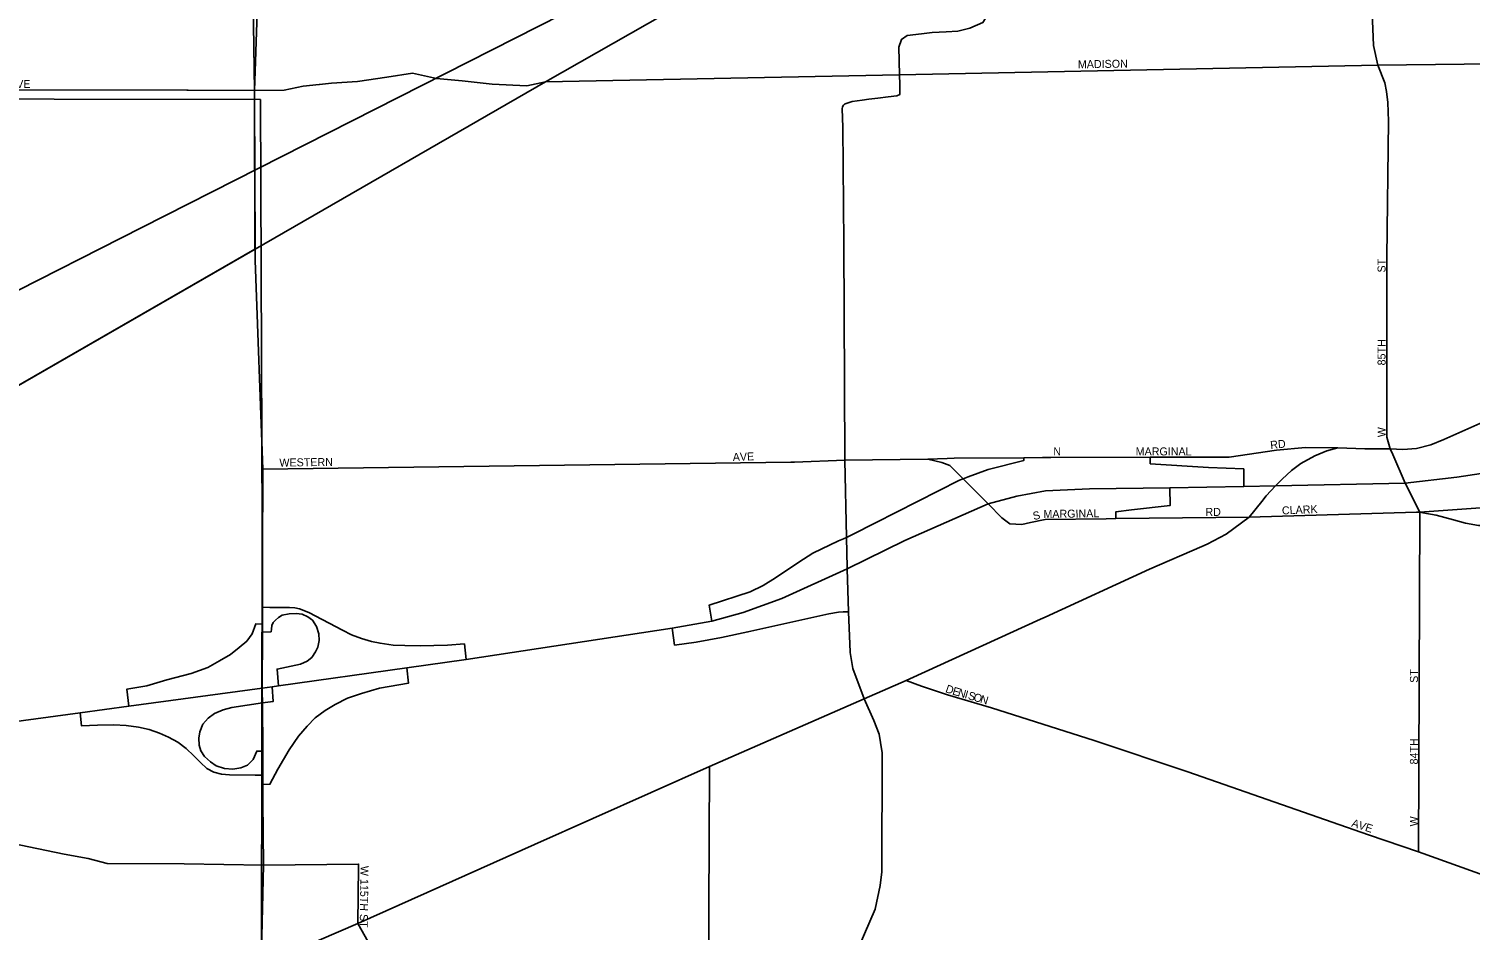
# Model space of a CAD drawing. Extents: x 2010165 to 2382125, y 1060529 to 1407316.
# Drawn here: x 2167540 to 2176547, y 1262223 to 1267858 of the extents above; entities that cross this region are included whole.
import ezdxf

# ---------------------------------------------------------------- set-up
doc = ezdxf.new("R2010")
doc.units = 0
for name, color, linetype in [('GM_X_City_Street', 7, 'Continuous'), ('GM_X_City_Street_Text', 7, 'Continuous'), ('GM_X_Corporation', 7, 'Continuous'), ('GM_X_Interchange_Ramps', 7, 'Continuous'), ('GM_X_Interstate_Route', 7, 'Continuous'), ('GM_X_Rail_Line', 7, 'Continuous'), ('GM_X_Section', 7, 'Continuous'), ('GM_X_State_Route', 7, 'Continuous')]:
    doc.layers.add(name, color=color, linetype=linetype)

msp = doc.modelspace()

# ---------------------------------------------------------------- linework, layer by layer
at = {"layer": 'GM_X_City_Street'}
for points in [[(2168950.8, 1267434), (2168950.6, 1267473), (2168983.7, 1268446.2), (2168977.6, 1269930.4), (2168973.9, 1271364.2)], [(2165667.9, 1264588.5), (2166088.2, 1264830.5), (2168954, 1266480.7), (2170769.1, 1267525.9), (2172786, 1268677.6)], [(2172790, 1267418), (2172844.8, 1267425.4), (2172908.9, 1267433.2), (2172965.1, 1267438), (2172982.6, 1267446.8), (2172982.6, 1267460.8), (2172982.1, 1267508.9), (2172981.6, 1267569.2), (2172975.7, 1267744.1), (2172993.2, 1267791.3), (2173028.2, 1267815.8), (2173119.1, 1267826.3), (2173185.6, 1267835), (2173273, 1267838.5), (2173344.8, 1267843.7), (2173420, 1267862.9), (2173502.2, 1267897.9), (2173541.6, 1267959.7), (2173553.8, 1267997.7), (2173555.6, 1268360.4), (2173563.7, 1268582.5)], [(2176062.5, 1265196.7), (2176047, 1265231.9), (2176027, 1265305.4), (2176027, 1266429.6), (2176037.3, 1267281), (2176032.4, 1267396.4), (2176024.2, 1267465.7), (2176012.6, 1267520.1), (2175969.8, 1267630.5), (2175941.7, 1267754.2), (2175929, 1268115.5)], [(2170769.1, 1267525.9), (2172981.6, 1267569.2), (2175969.8, 1267630.5), (2178306.9, 1267658.3), (2179553.4, 1267677.5)], [(2169355.2, 1267509.7), (2169355.4, 1267509.8), (2169430.9, 1267517.2), (2169593, 1267528.6), (2169777.1, 1267555.9), (2169937.3, 1267581.3), (2170087.1, 1267546.6), (2170247.1, 1267532), (2170435, 1267511.2), (2170651, 1267502.3), (2170769.1, 1267525.9)], [(2166892.1, 1267476.2), (2166930.7, 1267476.1), (2168528.4, 1267473.7)], [(2168528.4, 1267473.7), (2168536.3, 1267473.7), (2168950.6, 1267473), (2169134.6, 1267474.3), (2169254.8, 1267499.9), (2169355.2, 1267509.7)], [(2168954.2, 1266421.1), (2168954, 1266480.7), (2168950.8, 1267422.4), (2168950.8, 1267434)], [(2172637, 1265638.8), (2172631.9, 1266517.4), (2172626, 1267243.3), (2172622.6, 1267358.1), (2172625, 1267370.6), (2172629.8, 1267379.6), (2172636.4, 1267386.2), (2172646.5, 1267390.7), (2172685.6, 1267403.2), (2172748.1, 1267412.4), (2172790, 1267418)], [(2169000.3, 1264565.3), (2169001.3, 1265105.3), (2168954.3, 1266409.3), (2168954.2, 1266421.1)], [(2172671.7, 1263959.4), (2172671.6, 1263959.9), (2172662.6, 1264213.8), (2172653.2, 1264481.2), (2172652.9, 1264491.1), (2172649.2, 1264677.1), (2172639.7, 1265161.5), (2172637, 1265638.8)], [(2173278.7, 1265172.3), (2173323, 1265173.8), (2173758, 1265176.5), (2173874, 1265177.2), (2173927.2, 1265177.4)], [(2173927.2, 1265177.4), (2174547.7, 1265179.3)], [(2174547.7, 1265179.3), (2175041.4, 1265179.3), (2175336, 1265224.5), (2175516.8, 1265240.9), (2175720.2, 1265238.1)], [(2176223.8, 1262713.3), (2176231.7, 1264836.2), (2176141.3, 1265017.4), (2176062.5, 1265196.7)], [(2169001.3, 1265105.3), (2172301.1, 1265148.6), (2172323.6, 1265149.4)], [(2172323.6, 1265149.4), (2172639.7, 1265161.5), (2173157.7, 1265168.1), (2173278.7, 1265172.3)], [(2173157.7, 1265168.1), (2173244.3, 1265147.1), (2173295.4, 1265127.4), (2173330.9, 1265093.3), (2173379.1, 1265044.9), (2173534.5, 1264889.1), (2173620, 1264801.4), (2173669.7, 1264763.6), (2173744.8, 1264759.7), (2173798.9, 1264771.3)], [(2175166.2, 1264803.8), (2176211.4, 1264835.6)], [(2176211.4, 1264835.6), (2176231.7, 1264836.2), (2176786.4, 1264875.7), (2176970.9, 1264875.8), (2177360.3, 1264875.9)], [(2173798.9, 1264771.3), (2173891.1, 1264791.1), (2174272.8, 1264794.9)], [(2174272.8, 1264794.9), (2174332.3, 1264795.5), (2175166.2, 1264803.8)], [(2168998.9, 1263714.6), (2168998.8, 1263735.6), (2168999.5, 1264086.6), (2168999.5, 1264136.8), (2168999.7, 1264241.2), (2169000.3, 1264565.3)], [(2172759.5, 1263668.1), (2172688.3, 1263858.7), (2172671.7, 1263959.4)], [(2173023.2, 1263784.2), (2173117.3, 1263749), (2173280.8, 1263693.6), (2173555.6, 1263611.8), (2174198, 1263408.2), (2174782.5, 1263212.6), (2175912.3, 1262819.1), (2176223.8, 1262713.3), (2177174.9, 1262370.2)], [(2169003.3, 1263031.2), (2169002.7, 1263133.9), (2169002.3, 1263191.1), (2169001.3, 1263342.6), (2168999.4, 1263643), (2168998.9, 1263714.6)], [(2171888.2, 1260977.3), (2171886.1, 1261072.2), (2171915.2, 1261200.9), (2172027.3, 1261362.8), (2172141.4, 1261491.5), (2172608.3, 1261928.4), (2172728.7, 1262123.5), (2172828.3, 1262354), (2172860.5, 1262502.4), (2172870.8, 1262587.5), (2172872.9, 1263330.6), (2172862.3, 1263395.8), (2172854, 1263447.7), (2172821.3, 1263533.9), (2172759.5, 1263668.1)], [(2171784, 1261014.4), (2171792.5, 1263245.3)], [(2165502.3, 1263167.8), (2166142.3, 1263037.6), (2167157.3, 1262823.2), (2167760.7, 1262698.5), (2167910.6, 1262669.9), (2168030.5, 1262639.3), (2168510.5, 1262637.4), (2169005.9, 1262628.2)], [(2168992.7, 1262004.1), (2169005.9, 1262628.2), (2169003.3, 1263031.2)], [(2169005.9, 1262628.2), (2169600.3, 1262635.7), (2169600.1, 1262619.5)], [(2169600.1, 1262619.5), (2169595.8, 1262263.4)], [(2169595.8, 1262263.4), (2169827.8, 1261853.7), (2169896.4, 1261741.2), (2169938.8, 1261702.1), (2170010.5, 1261640.9), (2170030, 1261630.9)]]:
    msp.add_lwpolyline(points, dxfattribs=at)
at = {"layer": 'GM_X_Corporation'}
for points in [[(2167500.4, 1273232.9), (2168920.2, 1272822.1), (2168944.4, 1271841.5), (2168930.5, 1271312.2), (2168943.2, 1269889.2), (2168935.4, 1268432.9), (2168950.6, 1267473), (2168951.5, 1266479.3), (2166050.9, 1264809.1)], [(2166050.9, 1264809.1), (2168951.5, 1266479.3), (2168950.6, 1267473), (2168935.4, 1268432.9)]]:
    msp.add_lwpolyline(points, dxfattribs=at)
at = {"layer": 'GM_X_Interchange_Ramps'}
for points in [[(2173758, 1265176.5), (2173758, 1265159.9), (2173534.2, 1265102.5), (2173410.6, 1265057), (2173379.1, 1265044.9), (2173355, 1265035.7), (2172829.8, 1264769.5), (2172687.8, 1264696), (2172649.2, 1264677.1)], [(2175132.2, 1264995.6), (2175131.7, 1265106.7), (2174912.5, 1265115.5), (2174547.8, 1265138.2), (2174547.7, 1265179.3)], [(2176231.7, 1264836.2), (2176250.1, 1264832.8), (2176334.9, 1264816.9), (2176441.9, 1264788.7), (2176517.9, 1264766.2), (2176599.6, 1264752.1), (2176686.9, 1264752.1), (2176771.4, 1264763.4), (2176839, 1264794.4), (2176920.7, 1264845.1), (2176970.9, 1264875.8), (2177072.8, 1264938.1), (2177148.8, 1264991.6), (2177236.1, 1265039.5), (2177329.1, 1265078.9), (2177410.8, 1265104.3), (2177393.1, 1265214.4)], [(2174332.3, 1264795.5), (2174331.9, 1264837.8), (2174430.9, 1264850.7), (2174672.1, 1264878.4), (2174671, 1264988.3)], [(2172649.2, 1264677.1), (2172629.9, 1264670), (2172599.2, 1264656.4), (2172439.6, 1264580.2), (2172352.3, 1264523.9), (2172205.8, 1264425.3), (2172129.8, 1264377.4), (2172048.1, 1264337.9), (2171790.4, 1264254.2), (2171807.2, 1264154.4)], [(2168999.5, 1264086.6), (2169054.3, 1264088.1), (2169055.6, 1264104.6), (2169059.5, 1264126.7), (2169067.5, 1264145.3), (2169081, 1264160.8), (2169100.2, 1264178.5), (2169124, 1264192), (2169167.1, 1264200.9), (2169211.6, 1264202.4), (2169247.2, 1264197.9), (2169284.3, 1264181.6), (2169312.5, 1264160.8), (2169337.8, 1264120.7), (2169352.6, 1264076.2), (2169354.1, 1264033.1), (2169345.2, 1263991.6), (2169331.8, 1263961.9), (2169308.1, 1263927.7), (2169278.4, 1263904), (2169238.3, 1263886.2), (2169091.4, 1263855), (2169100.8, 1263749.8)], [(2170273.9, 1263913.9), (2170262.3, 1264012.4), (2170155.5, 1264004.9), (2169984.8, 1264000.5), (2169889.8, 1264002), (2169817.1, 1264004.9), (2169735.5, 1264016.8), (2169680.6, 1264027.2), (2169618.2, 1264046.5), (2169555.9, 1264068.8), (2169499.5, 1264098.5), (2169288.8, 1264208.3), (2169232.4, 1264232.1), (2169202.1, 1264238.5), (2169169.6, 1264240.9), (2169045.4, 1264241), (2168999.7, 1264241.2)], [(2171560, 1264110.7), (2171574.9, 1264005.4), (2171710.1, 1264022.3), (2171867.8, 1264053.3), (2172034, 1264087.1), (2172538.2, 1264199.9), (2172599.6, 1264210.8), (2172628.4, 1264213.3), (2172662.6, 1264213.8)], [(2168999.5, 1264136.8), (2168957.8, 1264137.1), (2168935.6, 1264076.2), (2168901.4, 1264030.2), (2168855.4, 1263990.1), (2168800.5, 1263947), (2168732.2, 1263907), (2168659.5, 1263865.4), (2168554.2, 1263828.2), (2168402.8, 1263788.2), (2168276.7, 1263751), (2168152, 1263728.8), (2168164.2, 1263622.9)], [(2169002.7, 1263133.9), (2169046.9, 1263135), (2169095.9, 1263230), (2169167.1, 1263350.2), (2169225, 1263434.9), (2169278.4, 1263498.7), (2169330.3, 1263550.7), (2169392.7, 1263596.7), (2169453.5, 1263633.8), (2169532.2, 1263672.4), (2169619.7, 1263702.1), (2169731, 1263736.2), (2169912.1, 1263765.9), (2169901.4, 1263861.8)], [(2169001.3, 1263342.6), (2168963.8, 1263342.8), (2168941.5, 1263289.4), (2168907.4, 1263255.2), (2168865.8, 1263237.4), (2168813.9, 1263228.5), (2168761.9, 1263233), (2168710, 1263249.3), (2168675.8, 1263274.5), (2168638.7, 1263308.7), (2168615, 1263344.3), (2168604.6, 1263380), (2168603.1, 1263423), (2168607.6, 1263463.1), (2168628.4, 1263510.6), (2168661, 1263547.7), (2168701.1, 1263577.4), (2168754.5, 1263599.7), (2168807.9, 1263614.5), (2168999.4, 1263643), (2169067.6, 1263653.1), (2169061.3, 1263744.3)], [(2167861.1, 1263582), (2167868.5, 1263500.2), (2167969.5, 1263504.7), (2168071.8, 1263506.1), (2168149, 1263501.7), (2168224.7, 1263492.8), (2168291.5, 1263476.4), (2168356.8, 1263454.2), (2168413.2, 1263428.9), (2168471.1, 1263397.8), (2168523, 1263357.7), (2168570.5, 1263311.6), (2168613.5, 1263270.1), (2168652.1, 1263234.4), (2168695.1, 1263210.7), (2168744.1, 1263198.8), (2168793.1, 1263194.4), (2168953.4, 1263191.4), (2169002.3, 1263191.1)]]:
    msp.add_lwpolyline(points, dxfattribs=at)
at = {"layer": 'GM_X_Interstate_Route'}
for points in [[(2168998.8, 1263735.6), (2169061.3, 1263744.3), (2169100.8, 1263749.8), (2169901.4, 1263861.8), (2170273.9, 1263913.9), (2171560, 1264110.7), (2171807.2, 1264154.4), (2172004.2, 1264208.7), (2172245.3, 1264295.3), (2172653.2, 1264481.2), (2172653.8, 1264481.5), (2173014.9, 1264658.1), (2173534.5, 1264889.1), (2173713.7, 1264937), (2173893.4, 1264970.2), (2174167.2, 1264982.7), (2174671, 1264988.3), (2175132.2, 1264995.6), (2175330.6, 1264999.9), (2176141.3, 1265017.4), (2176463.5, 1265054.3), (2176947.6, 1265128.1), (2177393.1, 1265214.4), (2177902.7, 1265313.1)], [(2164374.2, 1264161.4), (2165300.9, 1263655.6), (2165503.1, 1263551.1), (2165799.4, 1263440.6), (2165974.7, 1263402), (2166137.8, 1263384.4), (2166409.6, 1263394.2), (2167150.8, 1263486.2), (2167861.1, 1263582), (2168164.2, 1263622.9), (2168998.8, 1263735.6)]]:
    msp.add_lwpolyline(points, dxfattribs=at)
at = {"layer": 'GM_X_Rail_Line'}
msp.add_lwpolyline([(2161940, 1259171.5), (2163478.5, 1261711.7), (2164361, 1263114.7), (2164750.1, 1263731.3), (2164961.8, 1264067.6), (2165094.5, 1264285.8), (2165225.1, 1264462.8), (2165363.4, 1264631.3), (2165444.3, 1264721.6), (2165657.6, 1264949.7), (2165861.9, 1265161.7), (2166034, 1265315.7), (2166271, 1265498.8), (2166516.8, 1265687.9), (2166795.8, 1265858.6), (2167341.4, 1266158), (2168246.2, 1266616.3), (2172037.9, 1268540.5), (2172495.2, 1268772.6)], dxfattribs=at)
at = {"layer": 'GM_X_Section'}
msp.add_lwpolyline([(2165118.5, 1267421.7), (2168987.5, 1267415.3), (2168998.2, 1264750.7), (2168994, 1262095.2), (2165109.4, 1262095.2)], close=True, dxfattribs=at)
at = {"layer": 'GM_X_State_Route'}
for points in [[(2176381.8, 1265290.4), (2176383, 1265290.9), (2176719.3, 1265440.1), (2176864.3, 1265508.1)], [(2175244.6, 1264902.9), (2175271.7, 1264937.2), (2175330.6, 1264999.9), (2175371.4, 1265043.3), (2175431, 1265096.6), (2175488.1, 1265140.5), (2175575.4, 1265187.9), (2175651.6, 1265220.5), (2175720.2, 1265238.1), (2175888.1, 1265231.1), (2176047, 1265231.9), (2176126.3, 1265227.6), (2176210.7, 1265234.6), (2176300.1, 1265257), (2176381.8, 1265290.4)], [(2174870.9, 1264621.5), (2174902.9, 1264635.4), (2175021.6, 1264697.7), (2175166.2, 1264803.8), (2175244.6, 1264902.9)], [(2173861.2, 1264166.3), (2173890.3, 1264179.6), (2174543.3, 1264479.3), (2174870.9, 1264621.5)], [(2173045.4, 1263794.3), (2173861.2, 1264166.3)], [(2168992.7, 1262004.1), (2169595.8, 1262263.4), (2170699.9, 1262757.4), (2171792.5, 1263245.3), (2172759.5, 1263668.1), (2173023.2, 1263784.2), (2173045.4, 1263794.3)]]:
    msp.add_lwpolyline(points, dxfattribs=at)

# ---------------------------------------------------------------- texts
at = {"layer": 'GM_X_City_Street_Text'}
for s, rotation, p in [('MADISON', 0.88094, (2174095.7, 1267610.9)), ('AVE', 0.00001, (2167416.6, 1267487.7)), ('ST', 90, (2176018, 1266334.3)), ('85TH', 90, (2176018, 1265753.5)), ('W', 90, (2176018, 1265304.7)), ('RD', 6.00841, (2175300, 1265230.4)), ('WESTERN', 0.87091, (2169106.1, 1265120.5)), ('AVE', 1.97364, (2171939.5, 1265155.7)), ('N', 0.00001, (2173941.8, 1265190.9)), ('MARGINAL', 0.00001, (2174456.6, 1265190.9)), ('S', 14.05553, (2173820.8, 1264785.8)), ('MARGINAL', 0.76417, (2173880.4, 1264799.3)), ('RD', 0.00001, (2174892.2, 1264812.5)), ('CLARK', 2.43526, (2175371.4, 1264821.3)), ('ST', 90, (2176220.4, 1263769.1)), ('D', 341.19175, (2173264, 1263711.6)), ('E', 343.50777, (2173307.7, 1263696.8)), ('N', 343.7882, (2173341.8, 1263686.7)), ('I', 343.79049, (2173384, 1263674.4)), ('S', 343.77695, (2173405.1, 1263668.2)), ('O', 343.77449, (2173438.9, 1263658.4)), ('N', 343.77449, (2173481.2, 1263646.1)), ('84TH', 90, (2176220.4, 1263258.7)), ('W', 90, (2176220.4, 1262871.5)), ('AVE', 342.18313, (2175801.5, 1262871.7)), ('W 115TH ST', 269.24656, (2169612.9, 1262625))]:
    msp.add_text(s, height=50, rotation=rotation, dxfattribs=at).set_placement(p)

doc.saveas('drawing.dxf')
